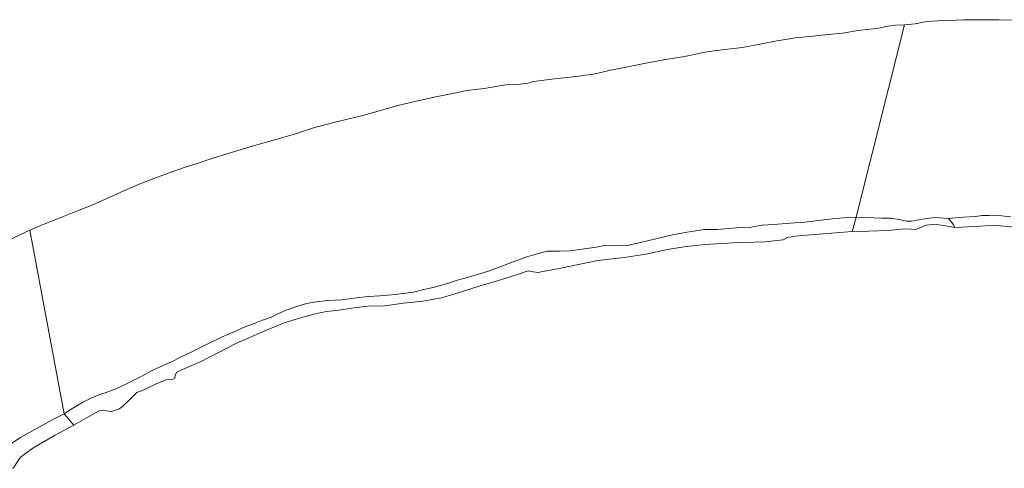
# Model space of a CAD drawing. Extents: x 184422 to 188298, y 343471 to 350189.
# Tile 333 of 513: x 185747 to 186268, y 348931 to 349168. Entities that reach past the tile are written whole.
import ezdxf

# ---------------------------------------------------------------- set-up
doc = ezdxf.new("R2010")
doc.units = 0
for name, color, linetype, lineweight in [('B-WA-GR-GRAS-GV', 252, 'Continuous', 13), ('B-WA-OG-WATER-GV', 252, 'Continuous', 18), ('B-WA-OG-WATER_SLOOT-GV', 252, 'Continuous', 18)]:
    doc.layers.add(name, color=color, linetype=linetype, lineweight=lineweight)

msp = doc.modelspace()

# ---------------------------------------------------------------- linework, layer by layer
at = {"layer": 'B-WA-GR-GRAS-GV', "flags": 128}
msp.add_lwpolyline([(186273.319, 349058.558), (186267.509, 349059.111), (186262.354, 349059.667), (186257.553, 349059.39), (186252.401, 349058.96), (186241.557, 349058.365), (186235.521, 349059.523), (186233.198, 349059.877), (186229.694, 349060.08), (186226.379, 349059.705), (186223.964, 349058.531), (186220.975, 349057.345), (186218.437, 349057.57), (186214.98, 349057.651), (186206.442, 349056.773), (186196.087, 349056.512), (186187.179, 349056.361), (186169.808, 349054.993), (186156.995, 349053.853), (186153.125, 349053.058), (186150.855, 349051.88), (186141.257, 349050.935), (186124.31, 349050.365), (186109.467, 349049.435), (186099.564, 349048.313), (186089.603, 349046.739), (186078.204, 349044.377), (186066.774, 349042.49), (186052.806, 349040.897), (186033.221, 349036.963), (186023.711, 349035.077), (186021.152, 349034.616), (186018.551, 349035.032), (186015.841, 349035.489), (186010.241, 349033.609), (186000.201, 349030.463), (185990.521, 349027.642), (185980.094, 349024.166), (185970.069, 349021.207), (185960.422, 349019.536), (185950.021, 349018.34), (185940.199, 349017.079), (185930.896, 349016.796), (185922.414, 349015.737), (185915.982, 349014.717), (185909.268, 349014.071), (185902.588, 349012.635), (185895.538, 349010.616), (185886.946, 349007.957), (185876.632, 349003.716), (185861.271, 348997.011), (185843.077, 348987.487), (185831.902, 348982.877), (185830.134, 348981.992), (185829.304, 348980.339), (185829.116, 348978.842), (185827.802, 348978.007), (185824.405, 348977.789), (185818.503, 348975.323), (185812.355, 348972.452), (185808.989, 348971.124), (185805.057, 348967.354), (185802.004, 348964.359), (185799.881, 348962.505), (185795.552, 348961.083), (185792.864, 348961.502), (185791.444, 348961.905), (185789.101, 348961.469), (185783.045, 348958.128), (185775.711, 348953.825), (185765.836, 348948.688), (185754.432, 348942.061), (185750.028, 348938.994), (185747.306, 348936.744), (185744.632, 348932.732)], dxfattribs=at)
msp.add_lwpolyline([(186273.319, 349058.558), (186267.509, 349059.111), (186262.354, 349059.667), (186257.553, 349059.39), (186252.401, 349058.96), (186241.557, 349058.365), (186235.521, 349059.523), (186233.198, 349059.877), (186229.694, 349060.08), (186226.379, 349059.705), (186223.964, 349058.531), (186220.975, 349057.345), (186218.437, 349057.57), (186214.98, 349057.651), (186206.442, 349056.773), (186196.087, 349056.512), (186187.179, 349056.361), (186169.808, 349054.993), (186156.995, 349053.853), (186153.125, 349053.058), (186150.855, 349051.88), (186141.257, 349050.935), (186124.31, 349050.365), (186109.467, 349049.435), (186099.564, 349048.313), (186089.603, 349046.739), (186078.204, 349044.377), (186066.774, 349042.49), (186052.806, 349040.897), (186033.221, 349036.963), (186023.711, 349035.077), (186021.152, 349034.616), (186018.551, 349035.032), (186015.841, 349035.489), (186010.241, 349033.609), (186000.201, 349030.463), (185990.521, 349027.642), (185980.094, 349024.166), (185970.069, 349021.207), (185960.422, 349019.536), (185950.021, 349018.34), (185940.199, 349017.079), (185930.896, 349016.796), (185922.414, 349015.737), (185915.982, 349014.717), (185909.268, 349014.071), (185902.588, 349012.635), (185895.538, 349010.616), (185886.946, 349007.957), (185876.632, 349003.716), (185861.271, 348997.011), (185843.077, 348987.487), (185831.902, 348982.877), (185830.134, 348981.992), (185829.304, 348980.339), (185829.116, 348978.842), (185827.802, 348978.007), (185824.405, 348977.789), (185818.503, 348975.323), (185812.355, 348972.452), (185808.989, 348971.124), (185805.057, 348967.354), (185802.004, 348964.359), (185799.881, 348962.505), (185795.552, 348961.083), (185792.864, 348961.502), (185791.444, 348961.905), (185789.101, 348961.469), (185783.045, 348958.128), (185775.711, 348953.825), (185765.836, 348948.688), (185754.432, 348942.061), (185750.028, 348938.994), (185747.306, 348936.744), (185744.632, 348932.732)], dxfattribs=at)
msp.add_lwpolyline([(186273.319, 349058.558), (186267.509, 349059.111), (186262.354, 349059.667), (186257.553, 349059.39), (186252.401, 349058.96), (186241.557, 349058.365), (186235.521, 349059.523), (186233.198, 349059.877), (186229.694, 349060.08), (186226.379, 349059.705), (186223.964, 349058.531), (186220.975, 349057.345), (186218.437, 349057.57), (186214.98, 349057.651), (186206.442, 349056.773), (186196.087, 349056.512), (186187.179, 349056.361), (186169.808, 349054.993), (186156.995, 349053.853), (186153.125, 349053.058), (186150.855, 349051.88), (186141.257, 349050.935), (186124.31, 349050.365), (186109.467, 349049.435), (186099.564, 349048.313), (186089.603, 349046.739), (186078.204, 349044.377), (186066.774, 349042.49), (186052.806, 349040.897), (186033.221, 349036.963), (186023.711, 349035.077), (186021.152, 349034.616), (186018.551, 349035.032), (186015.841, 349035.489), (186010.241, 349033.609), (186000.201, 349030.463), (185990.521, 349027.642), (185980.094, 349024.166), (185970.069, 349021.207), (185960.422, 349019.536), (185950.021, 349018.34), (185940.199, 349017.079), (185930.896, 349016.796), (185922.414, 349015.737), (185915.982, 349014.717), (185909.268, 349014.071), (185902.588, 349012.635), (185895.538, 349010.616), (185886.946, 349007.957), (185876.632, 349003.716), (185861.271, 348997.011), (185843.077, 348987.487), (185831.902, 348982.877), (185830.134, 348981.992), (185829.304, 348980.339), (185829.116, 348978.842), (185827.802, 348978.007), (185824.405, 348977.789), (185818.503, 348975.323), (185812.355, 348972.452), (185808.989, 348971.124), (185805.057, 348967.354), (185802.004, 348964.359), (185799.881, 348962.505), (185795.552, 348961.083), (185792.864, 348961.502), (185791.444, 348961.905), (185789.101, 348961.469), (185783.045, 348958.128), (185775.711, 348953.825), (185765.836, 348948.688), (185754.432, 348942.061), (185750.028, 348938.994), (185747.306, 348936.744), (185744.632, 348932.732)], dxfattribs=at)
at = {"layer": 'B-WA-OG-WATER-GV', "flags": 128}
for points in [[(186273.656, 349168.038), (186265.06, 349168.211), (186256.477, 349168.333), (186246.315, 349168.315), (186238.24, 349167.922), (186232.697, 349167.681), (186226.699, 349167.451), (186220.66, 349166.147), (186214.915, 349165.584), (186189.311, 349063.929), (186198.692, 349063.632), (186202.986, 349063.405), (186207.706, 349063.289), (186212.094, 349062.706), (186216.111, 349061.803), (186218.774, 349061.782), (186222.538, 349062.489), (186226.588, 349063.255), (186231.165, 349063.674), (186238.244, 349063.274), (186246.07, 349063.834), (186252.335, 349064.248), (186256.016, 349064.756), (186259.628, 349064.827), (186262.943, 349064.91), (186271.198, 349064.015)], [(186273.656, 349168.038), (186265.06, 349168.211), (186256.477, 349168.333), (186246.315, 349168.315), (186238.24, 349167.922), (186232.697, 349167.681), (186226.699, 349167.451), (186220.66, 349166.147), (186214.915, 349165.584), (186189.311, 349063.929), (186198.692, 349063.632), (186202.986, 349063.405), (186207.706, 349063.289), (186212.094, 349062.706), (186216.111, 349061.803), (186218.774, 349061.782), (186222.538, 349062.489), (186226.588, 349063.255), (186231.165, 349063.674), (186238.244, 349063.274), (186246.07, 349063.834), (186252.335, 349064.248), (186256.016, 349064.756), (186259.628, 349064.827), (186262.943, 349064.91), (186271.198, 349064.015)], [(186273.656, 349168.038), (186265.06, 349168.211), (186256.477, 349168.333), (186246.315, 349168.315), (186238.24, 349167.922), (186232.697, 349167.681), (186226.699, 349167.451), (186220.66, 349166.147), (186214.915, 349165.584), (186189.311, 349063.929), (186198.692, 349063.632), (186202.986, 349063.405), (186207.706, 349063.289), (186212.094, 349062.706), (186216.111, 349061.803), (186218.774, 349061.782), (186222.538, 349062.489), (186226.588, 349063.255), (186231.165, 349063.674), (186238.244, 349063.274), (186246.07, 349063.834), (186252.335, 349064.248), (186256.016, 349064.756), (186259.628, 349064.827), (186262.943, 349064.91), (186271.198, 349064.015)], [(185740.239, 348942.704), (185747.397, 348947.439), (185763.851, 348956.605), (185770.576, 348959.879), (185752.447, 349056.983), (185737.697, 349050.192)], [(185740.239, 348942.704), (185747.397, 348947.439), (185763.851, 348956.605), (185770.576, 348959.879), (185752.447, 349056.983), (185737.697, 349050.192)], [(185740.239, 348942.704), (185747.397, 348947.439), (185763.851, 348956.605), (185770.576, 348959.879), (185752.447, 349056.983), (185737.697, 349050.192)]]:
    msp.add_lwpolyline(points, dxfattribs=at)
msp.add_lwpolyline([(186075.255, 349050.516), (186084.157, 349052.572), (186092.26, 349054.528), (186101.028, 349056.096), (186109.086, 349057.316), (186115.778, 349057.355), (186126.082, 349058.199), (186133.054, 349058.41), (186139.673, 349059.58), (186145.684, 349060.065), (186154.584, 349060.789), (186162.292, 349061.324), (186169.343, 349062.062), (186176.656, 349062.972), (186182.426, 349063.6), (186189.311, 349063.929), (186214.915, 349165.584), (186210.225, 349165.459), (186205.043, 349164.814), (186202.075, 349163.972), (186199.872, 349163.621), (186190.386, 349162.63), (186182.137, 349161.139), (186174.494, 349160.451), (186166.529, 349159.59), (186157.261, 349158.766), (186147.632, 349157.066), (186138.662, 349155.318), (186129.295, 349153.633), (186118.467, 349152.315), (186110.392, 349151.323), (186098.588, 349148.93), (186087.634, 349147.143), (186077.298, 349145.248), (186068.67, 349143.467), (186059.493, 349141.658), (186051.268, 349139.657), (186042.649, 349138.452), (186028.351, 349136.954), (186018.777, 349135.698), (186015.769, 349134.756), (186011.647, 349134.291), (186004.139, 349133.87), (185992.693, 349132.011), (185983.52, 349130.849), (185975.936, 349129.217), (185967.174, 349127.461), (185956.606, 349125.19), (185947.085, 349122.897), (185936.511, 349119.969), (185927.798, 349117.521), (185913.173, 349114.035), (185902.337, 349111.1), (185892.914, 349108.028), (185881.171, 349104.705), (185871.238, 349101.777), (185861.242, 349098.792), (185849.673, 349095.291), (185840.378, 349092.141), (185834.04, 349090.111), (185826.101, 349087.359), (185818.548, 349084.479), (185810.258, 349081.27), (185803.666, 349078.535), (185794.629, 349074.529), (185785.776, 349070.497), (185777.547, 349067.261), (185767.044, 349063.005), (185759.86, 349060.162), (185752.447, 349056.983), (185770.576, 348959.879), (185775.204, 348962.888), (185780.392, 348966.003), (185785.14, 348968.342), (185789.338, 348970.161), (185792.737, 348971.142), (185798.411, 348973.337), (185803.833, 348975.903), (185811.311, 348979.705), (185817.467, 348982.906), (185822.858, 348985.391), (185827.281, 348987.46), (185832.748, 348990.293), (185836.985, 348992.208), (185844.073, 348995.6), (185854.162, 349000.584), (185860.796, 349003.404), (185865.183, 349005.526), (185870.171, 349007.368), (185875.482, 349009.404), (185880.096, 349011.073), (185883.622, 349012.762), (185887.923, 349014.693), (185893.137, 349016.542), (185898.761, 349018.225), (185904.023, 349019.132), (185910.213, 349019.741), (185917.508, 349020.187), (185925.067, 349021.188), (185931.261, 349022.016), (185937.535, 349022.269), (185945.648, 349022.95), (185955.287, 349024.277), (185960.802, 349025.615), (185966.407, 349026.793), (185974.286, 349029.239), (185977.849, 349030.422), (185984.447, 349032.233), (185994.944, 349035.397), (186006.62, 349039.787), (186015.255, 349042.966), (186021.381, 349044.727), (186025.8, 349045.883), (186032.524, 349045.957), (186037.969, 349046.121), (186043.22, 349046.865), (186051.941, 349047.982), (186056.992, 349049.141), (186061.624, 349048.806), (186068.273, 349048.99)], close=True, dxfattribs=at)
msp.add_lwpolyline([(186075.255, 349050.516), (186084.157, 349052.572), (186092.26, 349054.528), (186101.028, 349056.096), (186109.086, 349057.316), (186115.778, 349057.355), (186126.082, 349058.199), (186133.054, 349058.41), (186139.673, 349059.58), (186145.684, 349060.065), (186154.584, 349060.789), (186162.292, 349061.324), (186169.343, 349062.062), (186176.656, 349062.972), (186182.426, 349063.6), (186189.311, 349063.929), (186214.915, 349165.584), (186210.225, 349165.459), (186205.043, 349164.814), (186202.075, 349163.972), (186199.872, 349163.621), (186190.386, 349162.63), (186182.137, 349161.139), (186174.494, 349160.451), (186166.529, 349159.59), (186157.261, 349158.766), (186147.632, 349157.066), (186138.662, 349155.318), (186129.295, 349153.633), (186118.467, 349152.315), (186110.392, 349151.323), (186098.588, 349148.93), (186087.634, 349147.143), (186077.298, 349145.248), (186068.67, 349143.467), (186059.493, 349141.658), (186051.268, 349139.657), (186042.649, 349138.452), (186028.351, 349136.954), (186018.777, 349135.698), (186015.769, 349134.756), (186011.647, 349134.291), (186004.139, 349133.87), (185992.693, 349132.011), (185983.52, 349130.849), (185975.936, 349129.217), (185967.174, 349127.461), (185956.606, 349125.19), (185947.085, 349122.897), (185936.511, 349119.969), (185927.798, 349117.521), (185913.173, 349114.035), (185902.337, 349111.1), (185892.914, 349108.028), (185881.171, 349104.705), (185871.238, 349101.777), (185861.242, 349098.792), (185849.673, 349095.291), (185840.378, 349092.141), (185834.04, 349090.111), (185826.101, 349087.359), (185818.548, 349084.479), (185810.258, 349081.27), (185803.666, 349078.535), (185794.629, 349074.529), (185785.776, 349070.497), (185777.547, 349067.261), (185767.044, 349063.005), (185759.86, 349060.162), (185752.447, 349056.983), (185770.576, 348959.879), (185775.204, 348962.888), (185780.392, 348966.003), (185785.14, 348968.342), (185789.338, 348970.161), (185792.737, 348971.142), (185798.411, 348973.337), (185803.833, 348975.903), (185811.311, 348979.705), (185817.467, 348982.906), (185822.858, 348985.391), (185827.281, 348987.46), (185832.748, 348990.293), (185836.985, 348992.208), (185844.073, 348995.6), (185854.162, 349000.584), (185860.796, 349003.404), (185865.183, 349005.526), (185870.171, 349007.368), (185875.482, 349009.404), (185880.096, 349011.073), (185883.622, 349012.762), (185887.923, 349014.693), (185893.137, 349016.542), (185898.761, 349018.225), (185904.023, 349019.132), (185910.213, 349019.741), (185917.508, 349020.187), (185925.067, 349021.188), (185931.261, 349022.016), (185937.535, 349022.269), (185945.648, 349022.95), (185955.287, 349024.277), (185960.802, 349025.615), (185966.407, 349026.793), (185974.286, 349029.239), (185977.849, 349030.422), (185984.447, 349032.233), (185994.944, 349035.397), (186006.62, 349039.787), (186015.255, 349042.966), (186021.381, 349044.727), (186025.8, 349045.883), (186032.524, 349045.957), (186037.969, 349046.121), (186043.22, 349046.865), (186051.941, 349047.982), (186056.992, 349049.141), (186061.624, 349048.806), (186068.273, 349048.99)], close=True, dxfattribs=at)
msp.add_lwpolyline([(186075.255, 349050.516), (186084.157, 349052.572), (186092.26, 349054.528), (186101.028, 349056.096), (186109.086, 349057.316), (186115.778, 349057.355), (186126.082, 349058.199), (186133.054, 349058.41), (186139.673, 349059.58), (186145.684, 349060.065), (186154.584, 349060.789), (186162.292, 349061.324), (186169.343, 349062.062), (186176.656, 349062.972), (186182.426, 349063.6), (186189.311, 349063.929), (186214.915, 349165.584), (186210.225, 349165.459), (186205.043, 349164.814), (186202.075, 349163.972), (186199.872, 349163.621), (186190.386, 349162.63), (186182.137, 349161.139), (186174.494, 349160.451), (186166.529, 349159.59), (186157.261, 349158.766), (186147.632, 349157.066), (186138.662, 349155.318), (186129.295, 349153.633), (186118.467, 349152.315), (186110.392, 349151.323), (186098.588, 349148.93), (186087.634, 349147.143), (186077.298, 349145.248), (186068.67, 349143.467), (186059.493, 349141.658), (186051.268, 349139.657), (186042.649, 349138.452), (186028.351, 349136.954), (186018.777, 349135.698), (186015.769, 349134.756), (186011.647, 349134.291), (186004.139, 349133.87), (185992.693, 349132.011), (185983.52, 349130.849), (185975.936, 349129.217), (185967.174, 349127.461), (185956.606, 349125.19), (185947.085, 349122.897), (185936.511, 349119.969), (185927.798, 349117.521), (185913.173, 349114.035), (185902.337, 349111.1), (185892.914, 349108.028), (185881.171, 349104.705), (185871.238, 349101.777), (185861.242, 349098.792), (185849.673, 349095.291), (185840.378, 349092.141), (185834.04, 349090.111), (185826.101, 349087.359), (185818.548, 349084.479), (185810.258, 349081.27), (185803.666, 349078.535), (185794.629, 349074.529), (185785.776, 349070.497), (185777.547, 349067.261), (185767.044, 349063.005), (185759.86, 349060.162), (185752.447, 349056.983), (185770.576, 348959.879), (185775.204, 348962.888), (185780.392, 348966.003), (185785.14, 348968.342), (185789.338, 348970.161), (185792.737, 348971.142), (185798.411, 348973.337), (185803.833, 348975.903), (185811.311, 348979.705), (185817.467, 348982.906), (185822.858, 348985.391), (185827.281, 348987.46), (185832.748, 348990.293), (185836.985, 348992.208), (185844.073, 348995.6), (185854.162, 349000.584), (185860.796, 349003.404), (185865.183, 349005.526), (185870.171, 349007.368), (185875.482, 349009.404), (185880.096, 349011.073), (185883.622, 349012.762), (185887.923, 349014.693), (185893.137, 349016.542), (185898.761, 349018.225), (185904.023, 349019.132), (185910.213, 349019.741), (185917.508, 349020.187), (185925.067, 349021.188), (185931.261, 349022.016), (185937.535, 349022.269), (185945.648, 349022.95), (185955.287, 349024.277), (185960.802, 349025.615), (185966.407, 349026.793), (185974.286, 349029.239), (185977.849, 349030.422), (185984.447, 349032.233), (185994.944, 349035.397), (186006.62, 349039.787), (186015.255, 349042.966), (186021.381, 349044.727), (186025.8, 349045.883), (186032.524, 349045.957), (186037.969, 349046.121), (186043.22, 349046.865), (186051.941, 349047.982), (186056.992, 349049.141), (186061.624, 349048.806), (186068.273, 349048.99)], close=True, dxfattribs=at)
at = {"layer": 'B-WA-OG-WATER_SLOOT-GV', "flags": 128}
for points in [[(185775.711, 348953.825), (185783.045, 348958.128), (185789.101, 348961.469), (185791.444, 348961.905), (185792.864, 348961.502), (185795.552, 348961.083), (185799.881, 348962.505), (185802.004, 348964.359), (185805.057, 348967.354), (185808.989, 348971.124), (185812.355, 348972.452), (185818.503, 348975.323), (185824.405, 348977.789), (185827.802, 348978.007), (185829.116, 348978.842), (185829.304, 348980.339), (185830.134, 348981.992), (185831.902, 348982.877), (185843.077, 348987.487), (185861.271, 348997.011), (185876.632, 349003.716), (185886.946, 349007.957), (185895.538, 349010.616), (185902.588, 349012.635), (185909.268, 349014.071), (185915.982, 349014.717), (185922.414, 349015.737), (185930.896, 349016.796), (185940.199, 349017.079), (185950.021, 349018.34), (185960.422, 349019.536), (185970.069, 349021.207), (185980.094, 349024.166), (185990.521, 349027.642), (186000.201, 349030.463), (186010.241, 349033.609), (186015.841, 349035.489), (186018.551, 349035.032), (186021.152, 349034.616), (186023.711, 349035.077), (186033.221, 349036.963), (186052.806, 349040.897), (186066.774, 349042.49), (186078.204, 349044.377), (186089.603, 349046.739), (186099.564, 349048.313), (186109.467, 349049.435), (186124.31, 349050.365), (186141.257, 349050.935), (186150.855, 349051.88), (186153.125, 349053.058), (186156.995, 349053.853), (186169.808, 349054.993), (186187.179, 349056.361), (186189.311, 349063.929), (186182.426, 349063.6), (186176.656, 349062.972), (186169.343, 349062.062), (186162.292, 349061.324), (186154.584, 349060.789), (186145.684, 349060.065), (186139.673, 349059.58), (186133.054, 349058.41), (186126.082, 349058.199), (186115.778, 349057.355), (186109.086, 349057.316), (186101.028, 349056.096), (186092.26, 349054.528), (186084.157, 349052.572), (186075.255, 349050.516), (186068.273, 349048.99), (186061.624, 349048.806), (186056.992, 349049.141), (186051.941, 349047.982), (186043.22, 349046.865), (186037.969, 349046.121), (186032.524, 349045.957), (186025.8, 349045.883), (186021.381, 349044.727), (186015.255, 349042.966), (186006.62, 349039.787), (185994.944, 349035.397), (185984.447, 349032.233), (185977.849, 349030.422), (185974.286, 349029.239), (185966.407, 349026.793), (185960.802, 349025.615), (185955.287, 349024.277), (185945.648, 349022.95), (185937.535, 349022.269), (185931.261, 349022.016), (185925.067, 349021.188), (185917.508, 349020.187), (185910.213, 349019.741), (185904.023, 349019.132), (185898.761, 349018.225), (185893.137, 349016.542), (185887.923, 349014.693), (185883.622, 349012.762), (185880.096, 349011.073), (185875.482, 349009.404), (185870.171, 349007.368), (185865.183, 349005.526), (185860.796, 349003.404), (185854.162, 349000.584), (185844.073, 348995.6), (185836.985, 348992.208), (185832.748, 348990.293), (185827.281, 348987.46), (185822.858, 348985.391), (185817.467, 348982.906), (185811.311, 348979.705), (185803.833, 348975.903), (185798.411, 348973.337), (185792.737, 348971.142), (185789.338, 348970.161), (185785.14, 348968.342), (185780.392, 348966.003), (185775.204, 348962.888), (185770.576, 348959.879)], [(185775.711, 348953.825), (185783.045, 348958.128), (185789.101, 348961.469), (185791.444, 348961.905), (185792.864, 348961.502), (185795.552, 348961.083), (185799.881, 348962.505), (185802.004, 348964.359), (185805.057, 348967.354), (185808.989, 348971.124), (185812.355, 348972.452), (185818.503, 348975.323), (185824.405, 348977.789), (185827.802, 348978.007), (185829.116, 348978.842), (185829.304, 348980.339), (185830.134, 348981.992), (185831.902, 348982.877), (185843.077, 348987.487), (185861.271, 348997.011), (185876.632, 349003.716), (185886.946, 349007.957), (185895.538, 349010.616), (185902.588, 349012.635), (185909.268, 349014.071), (185915.982, 349014.717), (185922.414, 349015.737), (185930.896, 349016.796), (185940.199, 349017.079), (185950.021, 349018.34), (185960.422, 349019.536), (185970.069, 349021.207), (185980.094, 349024.166), (185990.521, 349027.642), (186000.201, 349030.463), (186010.241, 349033.609), (186015.841, 349035.489), (186018.551, 349035.032), (186021.152, 349034.616), (186023.711, 349035.077), (186033.221, 349036.963), (186052.806, 349040.897), (186066.774, 349042.49), (186078.204, 349044.377), (186089.603, 349046.739), (186099.564, 349048.313), (186109.467, 349049.435), (186124.31, 349050.365), (186141.257, 349050.935), (186150.855, 349051.88), (186153.125, 349053.058), (186156.995, 349053.853), (186169.808, 349054.993), (186187.179, 349056.361), (186189.311, 349063.929), (186182.426, 349063.6), (186176.656, 349062.972), (186169.343, 349062.062), (186162.292, 349061.324), (186154.584, 349060.789), (186145.684, 349060.065), (186139.673, 349059.58), (186133.054, 349058.41), (186126.082, 349058.199), (186115.778, 349057.355), (186109.086, 349057.316), (186101.028, 349056.096), (186092.26, 349054.528), (186084.157, 349052.572), (186075.255, 349050.516), (186068.273, 349048.99), (186061.624, 349048.806), (186056.992, 349049.141), (186051.941, 349047.982), (186043.22, 349046.865), (186037.969, 349046.121), (186032.524, 349045.957), (186025.8, 349045.883), (186021.381, 349044.727), (186015.255, 349042.966), (186006.62, 349039.787), (185994.944, 349035.397), (185984.447, 349032.233), (185977.849, 349030.422), (185974.286, 349029.239), (185966.407, 349026.793), (185960.802, 349025.615), (185955.287, 349024.277), (185945.648, 349022.95), (185937.535, 349022.269), (185931.261, 349022.016), (185925.067, 349021.188), (185917.508, 349020.187), (185910.213, 349019.741), (185904.023, 349019.132), (185898.761, 349018.225), (185893.137, 349016.542), (185887.923, 349014.693), (185883.622, 349012.762), (185880.096, 349011.073), (185875.482, 349009.404), (185870.171, 349007.368), (185865.183, 349005.526), (185860.796, 349003.404), (185854.162, 349000.584), (185844.073, 348995.6), (185836.985, 348992.208), (185832.748, 348990.293), (185827.281, 348987.46), (185822.858, 348985.391), (185817.467, 348982.906), (185811.311, 348979.705), (185803.833, 348975.903), (185798.411, 348973.337), (185792.737, 348971.142), (185789.338, 348970.161), (185785.14, 348968.342), (185780.392, 348966.003), (185775.204, 348962.888), (185770.576, 348959.879)], [(185775.711, 348953.825), (185783.045, 348958.128), (185789.101, 348961.469), (185791.444, 348961.905), (185792.864, 348961.502), (185795.552, 348961.083), (185799.881, 348962.505), (185802.004, 348964.359), (185805.057, 348967.354), (185808.989, 348971.124), (185812.355, 348972.452), (185818.503, 348975.323), (185824.405, 348977.789), (185827.802, 348978.007), (185829.116, 348978.842), (185829.304, 348980.339), (185830.134, 348981.992), (185831.902, 348982.877), (185843.077, 348987.487), (185861.271, 348997.011), (185876.632, 349003.716), (185886.946, 349007.957), (185895.538, 349010.616), (185902.588, 349012.635), (185909.268, 349014.071), (185915.982, 349014.717), (185922.414, 349015.737), (185930.896, 349016.796), (185940.199, 349017.079), (185950.021, 349018.34), (185960.422, 349019.536), (185970.069, 349021.207), (185980.094, 349024.166), (185990.521, 349027.642), (186000.201, 349030.463), (186010.241, 349033.609), (186015.841, 349035.489), (186018.551, 349035.032), (186021.152, 349034.616), (186023.711, 349035.077), (186033.221, 349036.963), (186052.806, 349040.897), (186066.774, 349042.49), (186078.204, 349044.377), (186089.603, 349046.739), (186099.564, 349048.313), (186109.467, 349049.435), (186124.31, 349050.365), (186141.257, 349050.935), (186150.855, 349051.88), (186153.125, 349053.058), (186156.995, 349053.853), (186169.808, 349054.993), (186187.179, 349056.361), (186189.311, 349063.929), (186182.426, 349063.6), (186176.656, 349062.972), (186169.343, 349062.062), (186162.292, 349061.324), (186154.584, 349060.789), (186145.684, 349060.065), (186139.673, 349059.58), (186133.054, 349058.41), (186126.082, 349058.199), (186115.778, 349057.355), (186109.086, 349057.316), (186101.028, 349056.096), (186092.26, 349054.528), (186084.157, 349052.572), (186075.255, 349050.516), (186068.273, 349048.99), (186061.624, 349048.806), (186056.992, 349049.141), (186051.941, 349047.982), (186043.22, 349046.865), (186037.969, 349046.121), (186032.524, 349045.957), (186025.8, 349045.883), (186021.381, 349044.727), (186015.255, 349042.966), (186006.62, 349039.787), (185994.944, 349035.397), (185984.447, 349032.233), (185977.849, 349030.422), (185974.286, 349029.239), (185966.407, 349026.793), (185960.802, 349025.615), (185955.287, 349024.277), (185945.648, 349022.95), (185937.535, 349022.269), (185931.261, 349022.016), (185925.067, 349021.188), (185917.508, 349020.187), (185910.213, 349019.741), (185904.023, 349019.132), (185898.761, 349018.225), (185893.137, 349016.542), (185887.923, 349014.693), (185883.622, 349012.762), (185880.096, 349011.073), (185875.482, 349009.404), (185870.171, 349007.368), (185865.183, 349005.526), (185860.796, 349003.404), (185854.162, 349000.584), (185844.073, 348995.6), (185836.985, 348992.208), (185832.748, 348990.293), (185827.281, 348987.46), (185822.858, 348985.391), (185817.467, 348982.906), (185811.311, 348979.705), (185803.833, 348975.903), (185798.411, 348973.337), (185792.737, 348971.142), (185789.338, 348970.161), (185785.14, 348968.342), (185780.392, 348966.003), (185775.204, 348962.888), (185770.576, 348959.879)], [(186238.244, 349063.274), (186231.165, 349063.674), (186226.588, 349063.255), (186222.538, 349062.489), (186218.774, 349061.782), (186216.111, 349061.803), (186212.094, 349062.706), (186207.706, 349063.289), (186202.986, 349063.405), (186198.692, 349063.632), (186189.311, 349063.929), (186187.179, 349056.361), (186196.087, 349056.512), (186206.442, 349056.773), (186214.98, 349057.651), (186218.437, 349057.57), (186220.975, 349057.345), (186223.964, 349058.531), (186226.379, 349059.705), (186229.694, 349060.08), (186233.198, 349059.877), (186235.521, 349059.523), (186241.557, 349058.365), (186241.032, 349059.716), (186239.224, 349061.996)], [(186238.244, 349063.274), (186231.165, 349063.674), (186226.588, 349063.255), (186222.538, 349062.489), (186218.774, 349061.782), (186216.111, 349061.803), (186212.094, 349062.706), (186207.706, 349063.289), (186202.986, 349063.405), (186198.692, 349063.632), (186189.311, 349063.929), (186187.179, 349056.361), (186196.087, 349056.512), (186206.442, 349056.773), (186214.98, 349057.651), (186218.437, 349057.57), (186220.975, 349057.345), (186223.964, 349058.531), (186226.379, 349059.705), (186229.694, 349060.08), (186233.198, 349059.877), (186235.521, 349059.523), (186241.557, 349058.365), (186241.032, 349059.716), (186239.224, 349061.996)], [(186238.244, 349063.274), (186231.165, 349063.674), (186226.588, 349063.255), (186222.538, 349062.489), (186218.774, 349061.782), (186216.111, 349061.803), (186212.094, 349062.706), (186207.706, 349063.289), (186202.986, 349063.405), (186198.692, 349063.632), (186189.311, 349063.929), (186187.179, 349056.361), (186196.087, 349056.512), (186206.442, 349056.773), (186214.98, 349057.651), (186218.437, 349057.57), (186220.975, 349057.345), (186223.964, 349058.531), (186226.379, 349059.705), (186229.694, 349060.08), (186233.198, 349059.877), (186235.521, 349059.523), (186241.557, 349058.365), (186241.032, 349059.716), (186239.224, 349061.996)], [(185775.711, 348953.825), (185770.576, 348959.879), (185763.851, 348956.605), (185747.397, 348947.439), (185740.239, 348942.704), (185737.076, 348940.596), (185736.744, 348940.393), (185739.551, 348935.605), (185741.598, 348931.083), (185743.758, 348931.322), (185744.632, 348932.732), (185747.306, 348936.744), (185750.028, 348938.994), (185754.432, 348942.061), (185765.836, 348948.688)], [(185775.711, 348953.825), (185770.576, 348959.879), (185763.851, 348956.605), (185747.397, 348947.439), (185740.239, 348942.704), (185737.076, 348940.596), (185736.744, 348940.393), (185739.551, 348935.605), (185741.598, 348931.083), (185743.758, 348931.322), (185744.632, 348932.732), (185747.306, 348936.744), (185750.028, 348938.994), (185754.432, 348942.061), (185765.836, 348948.688)], [(185775.711, 348953.825), (185770.576, 348959.879), (185763.851, 348956.605), (185747.397, 348947.439), (185740.239, 348942.704), (185737.076, 348940.596), (185736.744, 348940.393), (185739.551, 348935.605), (185741.598, 348931.083), (185743.758, 348931.322), (185744.632, 348932.732), (185747.306, 348936.744), (185750.028, 348938.994), (185754.432, 348942.061), (185765.836, 348948.688)]]:
    msp.add_lwpolyline(points, close=True, dxfattribs=at)
msp.add_lwpolyline([(186271.198, 349064.015), (186262.943, 349064.91), (186259.628, 349064.827), (186256.016, 349064.756), (186252.335, 349064.248), (186246.07, 349063.834), (186238.244, 349063.274), (186239.224, 349061.996), (186241.032, 349059.716), (186241.557, 349058.365), (186252.401, 349058.96), (186257.553, 349059.39), (186262.354, 349059.667), (186267.509, 349059.111), (186273.319, 349058.558)], dxfattribs=at)
msp.add_lwpolyline([(186271.198, 349064.015), (186262.943, 349064.91), (186259.628, 349064.827), (186256.016, 349064.756), (186252.335, 349064.248), (186246.07, 349063.834), (186238.244, 349063.274), (186239.224, 349061.996), (186241.032, 349059.716), (186241.557, 349058.365), (186252.401, 349058.96), (186257.553, 349059.39), (186262.354, 349059.667), (186267.509, 349059.111), (186273.319, 349058.558)], dxfattribs=at)
msp.add_lwpolyline([(186271.198, 349064.015), (186262.943, 349064.91), (186259.628, 349064.827), (186256.016, 349064.756), (186252.335, 349064.248), (186246.07, 349063.834), (186238.244, 349063.274), (186239.224, 349061.996), (186241.032, 349059.716), (186241.557, 349058.365), (186252.401, 349058.96), (186257.553, 349059.39), (186262.354, 349059.667), (186267.509, 349059.111), (186273.319, 349058.558)], dxfattribs=at)

doc.saveas('drawing.dxf')
